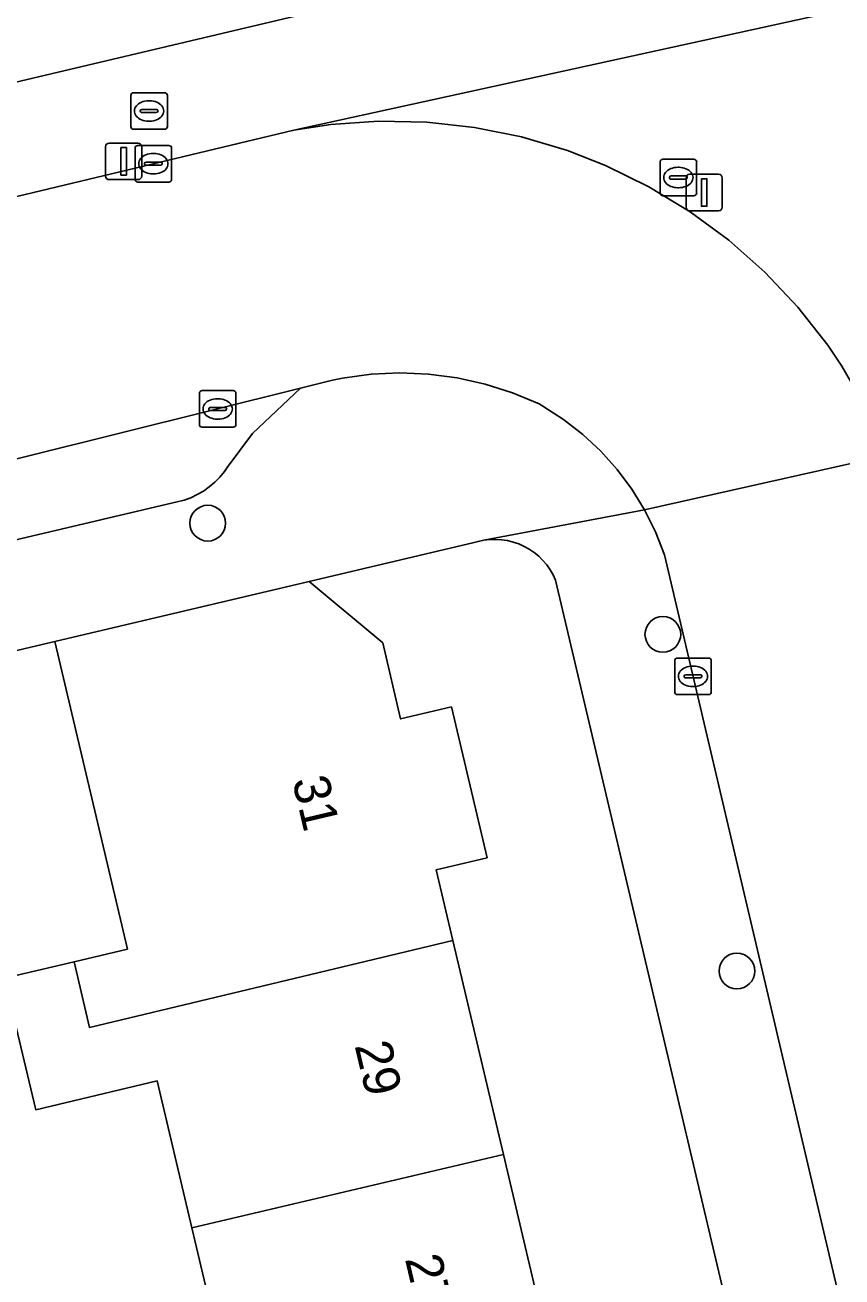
# Model space of a CAD drawing. Extents: x 158031 to 159244, y 380104 to 381214.
# Drawn here: x 158568.41 to 158590.76, y 380846.38 to 380880.63 of the extents above; entities that cross this region are included whole.
import ezdxf

# ---------------------------------------------------------------- set-up
doc = ezdxf.new("R2010")
doc.units = 0
for name, color, linetype in [('IMGEO_Boom', 7, 'Continuous'), ('IMGEO_Brandkraan', 7, 'Continuous'), ('IMGEO_Erf', 7, 'Continuous'), ('IMGEO_Kolk', 7, 'Continuous'), ('IMGEO_Lichtmast', 7, 'Continuous'), ('IMGEO_Muur', 7, 'Continuous'), ('IMGEO_Pand', 7, 'Continuous'), ('IMGEO_Pand_nummerreeks', 7, 'Continuous'), ('IMGEO_Parkeervlak_open', 7, 'Continuous'), ('IMGEO_Rijbaan_lokaal_open', 7, 'Continuous'), ('IMGEO_Rioolput', 7, 'Continuous'), ('IMGEO_Voetpad_open', 7, 'Continuous')]:
    doc.layers.add(name, color=color, linetype=linetype)

msp = doc.modelspace()

# ---------------------------------------------------------------- linework, layer by layer
at = {"layer": 'IMGEO_Boom'}
for centre in [(158573.409, 380867.006), (158585.861, 380863.964), (158587.887, 380854.754)]:
    msp.add_circle(centre, 0.489, dxfattribs=at)
at = {"layer": 'IMGEO_Brandkraan'}
for p, q in [((158571.302, 380877.856), (158571.302, 380878.708)), ((158571.377, 380878.782), (158572.229, 380878.782)), ((158572.303, 380878.708), (158572.303, 380877.856)), ((158571.79, 380878.562), (158571.815, 380878.562)), ((158571.561, 380878.276), (158571.561, 380878.288)), ((158571.999, 380878.239), (158571.601, 380878.239)), ((158571.604, 380878.325), (158572.002, 380878.325)), ((158571.813, 380878.002), (158571.788, 380878.002)), ((158572.045, 380878.288), (158572.045, 380878.276)), ((158572.229, 380877.782), (158571.377, 380877.782))]:
    msp.add_line(p, q, dxfattribs=at)
for points in [[(158571.302, 380877.856), (158571.302, 380878.708)], [(158571.377, 380878.782), (158572.229, 380878.782)], [(158572.303, 380878.708), (158572.303, 380877.856)], [(158572.229, 380877.782), (158571.377, 380877.782)]]:
    msp.add_lwpolyline(points, dxfattribs=at)
for centre, radius, start, end in [((158571.379, 380878.706), 0.0765, 91.552, 178.448), ((158571.379, 380878.706), 0.0765, 91.552, 178.448), ((158572.227, 380878.706), 0.0765, 1.552, 88.448), ((158572.227, 380878.706), 0.0765, 1.552, 88.448), ((158571.601, 380878.285), 0.0403, 85.8775, 175.7526), ((158571.598, 380878.275), 0.0366, 178.938, 274.7102), ((158572.002, 380878.282), 0.043, 264.8664, 352.4533), ((158572.006, 380878.287), 0.0386, 1.7309, 96.639), ((158571.379, 380877.858), 0.0765, 181.552, 268.448), ((158571.379, 380877.858), 0.0765, 181.552, 268.448), ((158572.227, 380877.858), 0.0765, 271.552, 358.448), ((158572.227, 380877.858), 0.0765, 271.552, 358.448)]:
    msp.add_arc(centre, radius, start, end, dxfattribs=at)
for centre, major_axis, ratio, start_param, end_param in [((158571.789, 380878.282), (-0.387, 0.002), 0.722429, 4.712389, 7.853982), ((158571.814, 380878.282), (-0.39, 0.002), 0.717154, 1.570796, 4.712389)]:
    msp.add_ellipse(centre, major_axis=major_axis, ratio=ratio, start_param=start_param, end_param=end_param, dxfattribs=at)
at = {"layer": 'IMGEO_Erf'}
for points in [[(158552.436, 380875.363), (158619.145, 380891.13), (158614.029, 380913.072), (158612.032, 380912.606), (158612.724, 380909.634), (158606.705, 380908.23), (158606.012, 380911.202), (158556.488, 380899.652)], [(158599.515, 380795.166), (158582.927, 380865.443), (158582.859, 380865.59), (158582.778, 380865.73), (158582.685, 380865.862), (158582.58, 380865.985), (158582.465, 380866.099), (158582.34, 380866.201), (158582.206, 380866.292), (158582.065, 380866.371), (158581.918, 380866.437), (158581.765, 380866.49), (158581.608, 380866.528), (158581.448, 380866.553), (158581.286, 380866.563), (158581.125, 380866.558), (158580.964, 380866.54), (158580.806, 380866.507), (158580.697, 380866.475), (158576.184, 380865.411), (158578.196, 380863.728), (158578.685, 380861.652), (158580.077, 380861.981), (158581.053, 380857.855), (158579.659, 380857.526), (158580.117, 380855.585), (158581.498, 380849.736), (158582.878, 380843.886)], [(158573.929, 380843.691), (158572.976, 380847.729), (158572.027, 380851.747), (158568.699, 380850.961), (158567.85, 380854.561), (158569.748, 380855.009), (158571.211, 380855.354), (158569.224, 380863.769), (158562.085, 380862.085)]]:
    msp.add_lwpolyline(points, dxfattribs=at)
at = {"layer": 'IMGEO_Kolk'}
for p, q in [((158571.493, 380877.339), (158572.345, 380877.339)), ((158571.418, 380876.413), (158571.418, 380877.265)), ((158571.906, 380877.119), (158571.931, 380877.119)), ((158572.419, 380877.265), (158572.419, 380876.413)), ((158571.677, 380876.833), (158571.677, 380876.845)), ((158572.115, 380876.796), (158571.717, 380876.796)), ((158571.72, 380876.882), (158572.118, 380876.882)), ((158572.161, 380876.845), (158572.161, 380876.833)), ((158572.345, 380876.339), (158571.493, 380876.339)), ((158571.929, 380876.559), (158571.904, 380876.559)), ((158573.179, 380869.706), (158573.179, 380870.558)), ((158573.254, 380870.632), (158574.106, 380870.632)), ((158574.18, 380870.558), (158574.18, 380869.706)), ((158573.438, 380870.126), (158573.438, 380870.138)), ((158573.481, 380870.175), (158573.879, 380870.175)), ((158573.667, 380870.412), (158573.692, 380870.412)), ((158573.922, 380870.138), (158573.922, 380870.126)), ((158573.876, 380870.089), (158573.478, 380870.089)), ((158573.69, 380869.852), (158573.665, 380869.852)), ((158574.106, 380869.632), (158573.254, 380869.632)), ((158586.26, 380863.316), (158587.112, 380863.316)), ((158586.185, 380862.39), (158586.185, 380863.242)), ((158586.673, 380863.096), (158586.698, 380863.096)), ((158587.186, 380863.242), (158587.186, 380862.39)), ((158586.444, 380862.81), (158586.444, 380862.822)), ((158586.882, 380862.773), (158586.484, 380862.773)), ((158586.487, 380862.859), (158586.885, 380862.859)), ((158586.928, 380862.822), (158586.928, 380862.81)), ((158587.112, 380862.316), (158586.26, 380862.316)), ((158586.696, 380862.536), (158586.671, 380862.536))]:
    msp.add_line(p, q, dxfattribs=at)
for points in [[(158571.493, 380877.339), (158572.345, 380877.339)], [(158571.418, 380876.413), (158571.418, 380877.265)], [(158572.419, 380877.265), (158572.419, 380876.413)], [(158572.345, 380876.339), (158571.493, 380876.339)], [(158573.179, 380869.706), (158573.179, 380870.558)], [(158573.254, 380870.632), (158574.106, 380870.632)], [(158574.18, 380870.558), (158574.18, 380869.706)], [(158574.106, 380869.632), (158573.254, 380869.632)], [(158586.26, 380863.316), (158587.112, 380863.316)], [(158586.185, 380862.39), (158586.185, 380863.242)], [(158587.186, 380863.242), (158587.186, 380862.39)], [(158587.112, 380862.316), (158586.26, 380862.316)]]:
    msp.add_lwpolyline(points, dxfattribs=at)
for centre, radius, start, end in [((158571.495, 380877.263), 0.0765, 91.552, 178.448), ((158571.495, 380877.263), 0.0765, 91.552, 178.448), ((158572.343, 380877.263), 0.0765, 1.552, 88.448), ((158572.343, 380877.263), 0.0765, 1.552, 88.448), ((158571.717, 380876.842), 0.0403, 85.8775, 175.7526), ((158571.714, 380876.832), 0.0366, 178.938, 274.7102), ((158572.118, 380876.839), 0.043, 264.8664, 352.4533), ((158572.122, 380876.844), 0.0386, 1.7309, 96.639), ((158571.495, 380876.415), 0.0765, 181.552, 268.448), ((158571.495, 380876.415), 0.0765, 181.552, 268.448), ((158572.343, 380876.415), 0.0765, 271.552, 358.448), ((158572.343, 380876.415), 0.0765, 271.552, 358.448), ((158573.256, 380870.556), 0.0765, 91.552, 178.448), ((158573.256, 380870.556), 0.0765, 91.552, 178.448), ((158574.104, 380870.556), 0.0765, 1.552, 88.448), ((158574.104, 380870.556), 0.0765, 1.552, 88.448), ((158573.478, 380870.135), 0.0403, 85.8775, 175.7526), ((158573.475, 380870.125), 0.0366, 178.938, 274.7102), ((158573.879, 380870.132), 0.043, 264.8664, 352.4533), ((158573.883, 380870.137), 0.0386, 1.7309, 96.639), ((158573.256, 380869.708), 0.0765, 181.552, 268.448), ((158573.256, 380869.708), 0.0765, 181.552, 268.448), ((158574.104, 380869.708), 0.0765, 271.552, 358.448), ((158574.104, 380869.708), 0.0765, 271.552, 358.448), ((158586.262, 380863.24), 0.0765, 91.552, 178.448), ((158586.262, 380863.24), 0.0765, 91.552, 178.448), ((158587.11, 380863.24), 0.0765, 1.552, 88.448), ((158587.11, 380863.24), 0.0765, 1.552, 88.448), ((158586.484, 380862.819), 0.0403, 85.8775, 175.7526), ((158586.481, 380862.809), 0.0366, 178.938, 274.7102), ((158586.885, 380862.816), 0.043, 264.8664, 352.4533), ((158586.889, 380862.821), 0.0386, 1.7309, 96.639), ((158586.262, 380862.392), 0.0765, 181.552, 268.448), ((158586.262, 380862.392), 0.0765, 181.552, 268.448), ((158587.11, 380862.392), 0.0765, 271.552, 358.448), ((158587.11, 380862.392), 0.0765, 271.552, 358.448)]:
    msp.add_arc(centre, radius, start, end, dxfattribs=at)
for centre, major_axis, ratio, start_param, end_param in [((158571.905, 380876.839), (-0.387, 0.002), 0.722429, 4.712389, 7.853982), ((158571.93, 380876.839), (-0.39, 0.002), 0.717154, 1.570796, 4.712389), ((158573.666, 380870.132), (-0.387, 0.002), 0.722429, 4.712389, 7.853982), ((158573.691, 380870.132), (-0.39, 0.002), 0.717154, 1.570796, 4.712389), ((158586.672, 380862.816), (-0.387, 0.002), 0.722429, 4.712389, 7.853982), ((158586.697, 380862.816), (-0.39, 0.002), 0.717154, 1.570796, 4.712389)]:
    msp.add_ellipse(centre, major_axis=major_axis, ratio=ratio, start_param=start_param, end_param=end_param, dxfattribs=at)
at = {"layer": 'IMGEO_Lichtmast'}
for p, q in [((158570.71, 380877.404), (158571.5, 380877.404)), ((158571.5, 380877.404), (158570.71, 380877.404)), ((158570.61, 380876.504), (158570.61, 380877.304)), ((158570.61, 380877.304), (158570.61, 380876.504)), ((158571.6, 380877.304), (158571.6, 380876.504)), ((158571.6, 380876.504), (158571.6, 380877.304)), ((158571.5, 380876.404), (158570.71, 380876.404)), ((158570.71, 380876.404), (158571.5, 380876.404)), ((158586.497, 380875.653), (158586.497, 380876.453)), ((158586.497, 380876.453), (158586.497, 380875.653)), ((158586.597, 380876.553), (158587.387, 380876.553)), ((158587.387, 380876.553), (158586.597, 380876.553)), ((158587.487, 380876.453), (158587.487, 380875.653)), ((158587.487, 380875.653), (158587.487, 380876.453)), ((158587.387, 380875.553), (158586.597, 380875.553)), ((158586.597, 380875.553), (158587.387, 380875.553))]:
    msp.add_line(p, q, dxfattribs=at)
for points in [[(158571.03, 380877.279), (158571.18, 380877.279), (158571.18, 380876.529), (158571.03, 380876.529), (158571.03, 380877.279)], [(158586.917, 380876.428), (158587.067, 380876.428), (158587.067, 380875.678), (158586.917, 380875.678), (158586.917, 380876.428)]]:
    msp.add_lwpolyline(points, dxfattribs=at)
for centre, start, end in [((158570.71, 380877.304), 90, 180), ((158570.71, 380877.304), 90, 180), ((158571.5, 380877.304), 0, 90), ((158571.5, 380877.304), 360, 90), ((158570.71, 380876.504), 180, 270), ((158570.71, 380876.504), 180, 270), ((158571.5, 380876.504), 270, 0), ((158571.5, 380876.504), 270, 0), ((158586.597, 380876.453), 90, 180), ((158586.597, 380876.453), 90, 180), ((158587.387, 380876.453), 0, 90), ((158587.387, 380876.453), 360, 90), ((158586.597, 380875.653), 180, 270), ((158586.597, 380875.653), 180, 270), ((158587.387, 380875.653), 270, 0), ((158587.387, 380875.653), 270, 0)]:
    msp.add_arc(centre, 0.1, start, end, dxfattribs=at)
at = {"layer": 'IMGEO_Muur'}
msp.add_lwpolyline([(158562.085, 380862.085), (158569.224, 380863.769)], dxfattribs=at)
at = {"layer": 'IMGEO_Pand'}
for points in [[(158569.748, 380855.009), (158570.172, 380853.212), (158580.117, 380855.585), (158579.659, 380857.526), (158581.053, 380857.855), (158580.077, 380861.981), (158578.685, 380861.652), (158578.196, 380863.728), (158576.184, 380865.411), (158569.224, 380863.769), (158571.211, 380855.354)], [(158581.498, 380849.736), (158580.117, 380855.585), (158570.172, 380853.212), (158569.748, 380855.009), (158567.85, 380854.561), (158568.699, 380850.961), (158572.027, 380851.747), (158572.976, 380847.729)], [(158569.011, 380840.606), (158582.878, 380843.886), (158581.498, 380849.736), (158572.976, 380847.729), (158573.929, 380843.691), (158568.581, 380842.429)]]:
    msp.add_lwpolyline(points, close=True, dxfattribs=at)
at = {"layer": 'IMGEO_Parkeervlak_open'}
msp.add_lwpolyline([(158575.942, 380870.696), (158561.071, 380866.994), (158548.646, 380864.05), (158549.117, 380862.059), (158553.511, 380863.095), (158561.381, 380864.951), (158572.759, 380867.634), (158572.944, 380867.702), (158573.122, 380867.786), (158573.291, 380867.885), (158573.451, 380867.999), (158573.601, 380868.127), (158573.738, 380868.268), (158573.862, 380868.421), (158573.935, 380868.525), (158574.629, 380869.458)], close=True, dxfattribs=at)
at = {"layer": 'IMGEO_Rijbaan_lokaal_open'}
for points in [[(158591.447, 380870.113), (158590.757, 380871.305), (158590.372, 380871.877), (158589.557, 380872.912), (158588.652, 380873.871), (158587.666, 380874.744), (158586.605, 380875.527), (158585.479, 380876.211), (158584.296, 380876.792), (158583.255, 380877.2), (158581.994, 380877.573), (158580.706, 380877.832), (158579.399, 380877.975), (158578.084, 380878.001), (158576.773, 380877.909), (158575.76, 380877.756), (158551.754, 380872.016)], [(158561.071, 380866.994), (158575.942, 380870.696), (158576.821, 380870.915), (158577.099, 380870.971), (158577.878, 380871.08), (158578.665, 380871.118), (158579.451, 380871.086), (158580.231, 380870.984), (158581, 380870.813), (158581.75, 380870.573), (158582.475, 380870.268), (158582.581, 380870.207), (158583.145, 380869.844), (158583.673, 380869.432), (158584.163, 380868.975), (158584.61, 380868.476), (158585.011, 380867.938), (158585.362, 380867.367), (158592.029, 380868.864)], [(158612.554, 380782.409), (158609.13, 380797.277), (158602.299, 380825.906), (158600.506, 380833.99), (158600.339, 380834.407), (158600.216, 380834.929), (158598.482, 380842.295), (158592.846, 380866.236), (158592.496, 380867.568), (158592.029, 380868.864), (158585.362, 380867.367), (158585.66, 380866.767), (158585.904, 380866.143), (158600.289, 380805.01), (158601.755, 380798.591), (158602.585, 380794.954)]]:
    msp.add_lwpolyline(points, dxfattribs=at)
at = {"layer": 'IMGEO_Rioolput'}
for p, q in [((158585.785, 380876.036), (158585.785, 380876.888)), ((158585.86, 380876.962), (158586.712, 380876.962)), ((158586.273, 380876.742), (158586.298, 380876.742)), ((158586.786, 380876.888), (158586.786, 380876.036)), ((158586.044, 380876.456), (158586.044, 380876.468)), ((158586.482, 380876.419), (158586.084, 380876.419)), ((158586.087, 380876.505), (158586.485, 380876.505)), ((158586.528, 380876.468), (158586.528, 380876.456)), ((158586.712, 380875.962), (158585.86, 380875.962)), ((158586.296, 380876.182), (158586.271, 380876.182))]:
    msp.add_line(p, q, dxfattribs=at)
for points in [[(158585.785, 380876.036), (158585.785, 380876.888)], [(158585.86, 380876.962), (158586.712, 380876.962)], [(158586.786, 380876.888), (158586.786, 380876.036)], [(158586.712, 380875.962), (158585.86, 380875.962)]]:
    msp.add_lwpolyline(points, dxfattribs=at)
for centre, radius, start, end in [((158585.862, 380876.886), 0.0765, 91.552, 178.448), ((158585.862, 380876.886), 0.0765, 91.552, 178.448), ((158586.71, 380876.886), 0.0765, 1.552, 88.448), ((158586.71, 380876.886), 0.0765, 1.552, 88.448), ((158586.084, 380876.465), 0.0403, 85.8775, 175.7526), ((158586.081, 380876.455), 0.0366, 178.938, 274.7102), ((158586.485, 380876.462), 0.043, 264.8664, 352.4533), ((158586.489, 380876.467), 0.0386, 1.7309, 96.639), ((158585.862, 380876.038), 0.0765, 181.552, 268.448), ((158585.862, 380876.038), 0.0765, 181.552, 268.448), ((158586.71, 380876.038), 0.0765, 271.552, 358.448), ((158586.71, 380876.038), 0.0765, 271.552, 358.448)]:
    msp.add_arc(centre, radius, start, end, dxfattribs=at)
for centre, major_axis, ratio, start_param, end_param in [((158586.272, 380876.462), (-0.387, 0.002), 0.722429, 4.712389, 7.853982), ((158586.297, 380876.462), (-0.39, 0.002), 0.717154, 1.570796, 4.712389)]:
    msp.add_ellipse(centre, major_axis=major_axis, ratio=ratio, start_param=start_param, end_param=end_param, dxfattribs=at)
at = {"layer": 'IMGEO_Voetpad_open'}
for points in [[(158617.961, 380884.242), (158618.212, 380883.713), (158617.324, 380887.48), (158619.862, 380888.097), (158619.145, 380891.13), (158552.436, 380875.363), (158551.015, 380875.027), (158551.634, 380872.501), (158551.754, 380872.016), (158575.76, 380877.756), (158592.127, 380881.349), (158613.244, 380886.487)], [(158592.127, 380881.349), (158575.76, 380877.756), (158576.773, 380877.909), (158578.084, 380878.001), (158579.399, 380877.975), (158580.706, 380877.832), (158581.994, 380877.573), (158583.255, 380877.2), (158584.296, 380876.792), (158585.479, 380876.211), (158586.605, 380875.527), (158587.666, 380874.744), (158588.652, 380873.871), (158589.557, 380872.912), (158590.372, 380871.877), (158590.757, 380871.305), (158591.447, 380870.113), (158592.029, 380868.864), (158592.496, 380867.568), (158592.846, 380866.236), (158598.482, 380842.295)], [(158562.085, 380862.085), (158569.224, 380863.769), (158576.184, 380865.411), (158580.697, 380866.475), (158580.806, 380866.507), (158580.964, 380866.54), (158585.362, 380867.367), (158585.011, 380867.938), (158584.61, 380868.476), (158584.163, 380868.975), (158583.673, 380869.432), (158583.145, 380869.844), (158582.581, 380870.207), (158582.475, 380870.268), (158581.75, 380870.573), (158581, 380870.813), (158580.231, 380870.984), (158579.451, 380871.086), (158578.665, 380871.118), (158577.878, 380871.08), (158577.099, 380870.971), (158576.821, 380870.915), (158575.942, 380870.696), (158574.629, 380869.458), (158573.935, 380868.525), (158573.862, 380868.421), (158573.738, 380868.268), (158573.601, 380868.127), (158573.451, 380867.999), (158573.291, 380867.885), (158573.122, 380867.786), (158572.944, 380867.702), (158572.759, 380867.634), (158561.381, 380864.951)], [(158602.585, 380794.954), (158601.755, 380798.591), (158600.289, 380805.01), (158585.904, 380866.143), (158585.66, 380866.767), (158585.362, 380867.367), (158580.964, 380866.54), (158581.125, 380866.558), (158581.286, 380866.563), (158581.448, 380866.553), (158581.608, 380866.528), (158581.765, 380866.49), (158581.918, 380866.437), (158582.065, 380866.371), (158582.206, 380866.292), (158582.34, 380866.201), (158582.465, 380866.099), (158582.58, 380865.985), (158582.685, 380865.862), (158582.778, 380865.73), (158582.859, 380865.59), (158582.927, 380865.443), (158599.515, 380795.166)]]:
    msp.add_lwpolyline(points, dxfattribs=at)

# ---------------------------------------------------------------- texts
at = {"layer": 'IMGEO_Pand_nummerreeks'}
for s, rotation, p in [('31', 283.2745, (158575.713, 380859.972)), ('29', 283.2796, (158577.423, 380852.718)), ('27', 283.2796, (158578.801, 380846.882))]:
    msp.add_text(s, height=1, rotation=rotation, dxfattribs=at).set_placement(p)

doc.saveas('drawing.dxf')
